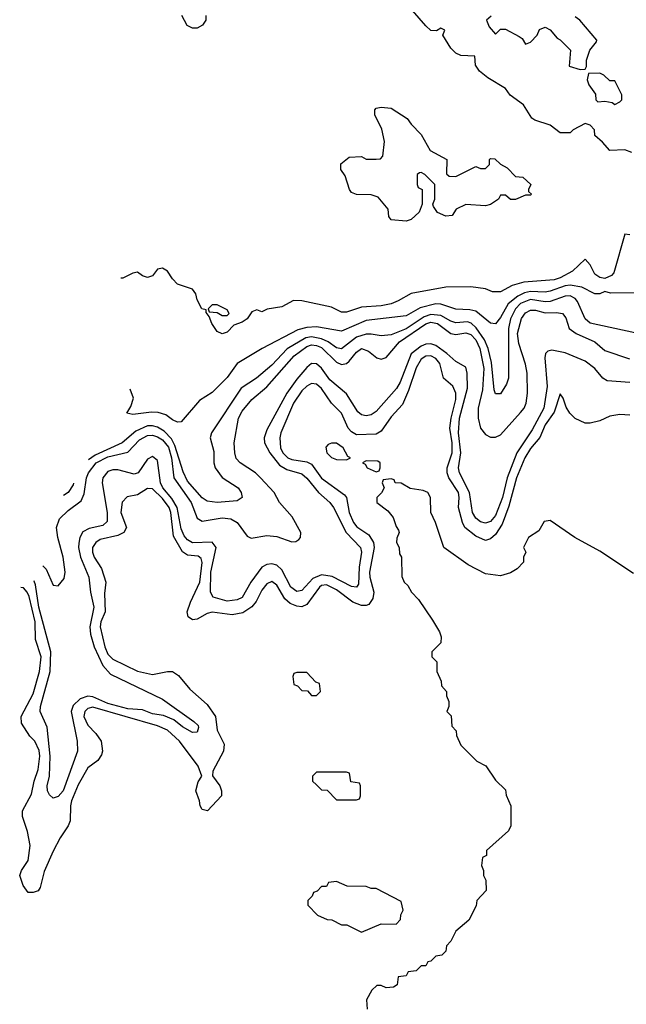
# Model space of a CAD drawing. Header units: inches. Extents: x 2348352 to 2479776, y 460422 to 613655.
# Tile 572 of 590: x 2436875 to 2439316, y 601552 to 605512. Entities that reach past the tile are written whole.
import ezdxf

# ---------------------------------------------------------------- set-up
doc = ezdxf.new("R2010")
doc.units = ezdxf.units.IN
doc.header["$MEASUREMENT"] = 0
doc.layers.add('C4630', color=7, linetype='Continuous')

msp = doc.modelspace()

# ---------------------------------------------------------------- linework, layer by layer
at = {"layer": 'C4630', "color": 4}
for points, elevation in [([(2437624.7, 605530), (2437624.7, 605510), (2437611.3, 605490), (2437590, 605478), (2437570, 605478), (2437548.9, 605488.9), (2437528, 605530)], 36), ([(2439338, 604978), (2439310, 604988.7), (2439250, 604986), (2439220.4, 605020.4), (2439190, 605046), (2439188, 605070), (2439170, 605088), (2439150, 605095.3), (2439102, 605070), (2439090, 605058), (2439050, 605058), (2439010, 605088), (2438948.4, 605108.4), (2438936.4, 605116.4), (2438902, 605170), (2438849.3, 605209.3), (2438830, 605235.3), (2438759, 605279), (2438725.6, 605305.6), (2438708.7, 605330), (2438706, 605366), (2438650, 605368.7), (2438630, 605378), (2438610, 605398), (2438578, 605450), (2438586, 605470), (2438570, 605478), (2438552, 605468), (2438530, 605468.7), (2438510, 605488), (2438455.3, 605550)], 36), ([(2438772.7, 605527.3), (2438754, 605510), (2438763.6, 605483.6), (2438790, 605454), (2438810, 605474), (2438830, 605474), (2438885.4, 605445.4), (2438896.9, 605436.9), (2438910, 605414), (2438930, 605422), (2438958, 605450), (2438967.3, 605472.7), (2438990, 605482), (2439010, 605472), (2439038, 605438), (2439050, 605431.3), (2439091.3, 605390), (2439086, 605326), (2439130, 605312), (2439150, 605314), (2439155.3, 605324.7), (2439155.3, 605350), (2439168.7, 605390), (2439196.4, 605423.6), (2439198, 605430), (2439128.7, 605510), (2439110, 605524)], 36), ([(2439330, 604646.6), (2439310, 604649.2), (2439265.8, 604494.2), (2439257, 604483), (2439230, 604472), (2439210, 604475.9), (2439189.1, 604489.1), (2439170, 604526.6), (2439150, 604549.3), (2439099.7, 604500.3), (2439050, 604473.5), (2439026, 604466), (2438903.1, 604456.9), (2438856.5, 604443.5), (2438810, 604418.4), (2438778, 604418), (2438750, 604429.5), (2438690, 604438.4), (2438590, 604437), (2438450, 604411.5), (2438398.7, 604381.3), (2438370.2, 604369.8), (2438330, 604361.7), (2438250, 604355.6), (2438190, 604336), (2438170, 604336), (2438130, 604356), (2438010, 604381.2), (2437976.9, 604383.1), (2437930, 604358), (2437871.3, 604348.7), (2437850, 604338), (2437830, 604346), (2437810, 604338), (2437790, 604308.7), (2437770, 604295.3), (2437736.9, 604283.1), (2437710, 604255.3), (2437690, 604249), (2437670, 604258), (2437648.7, 604290), (2437638, 604318), (2437626, 604334), (2437626, 604346), (2437608, 604350), (2437590, 604386), (2437584, 604410), (2437570, 604428.7), (2437510, 604449.2), (2437489.6, 604469.6), (2437470, 604501.2), (2437450, 604512.7), (2437430, 604509), (2437410, 604482), (2437390, 604475.3), (2437370, 604482), (2437350, 604497.2), (2437330, 604493.2), (2437290, 604473.2), (2437282.8, 604472.6)], 44), ([(2439353.6, 604413.6), (2439252.9, 604412.9), (2439230, 604419), (2439210, 604409.2), (2439190, 604409.2), (2439136.6, 604436.6), (2439090, 604445), (2439070, 604442.5), (2439010, 604419.8), (2438990, 604415.8), (2438930, 604419), (2438906.3, 604413.7), (2438879.2, 604400.8), (2438840.9, 604370), (2438810, 604314.5), (2438790, 604289.3), (2438770, 604292), (2438710, 604340.5), (2438685.9, 604345.9), (2438630, 604348), (2438570, 604368.4), (2438550, 604369.7), (2438487, 604353), (2438430, 604321.3), (2438270, 604302.2), (2438170, 604258.9), (2438070, 604277.4), (2438030, 604274.3), (2437994.5, 604265.5), (2437850.4, 604189.6), (2437750.7, 604130), (2437710, 604073.2), (2437650, 604013.2), (2437599.1, 603980.9), (2437525.4, 603894.6), (2437510, 603894), (2437490, 603902.7), (2437463.3, 603923.3), (2437431.9, 603931.9), (2437405.8, 603934.2), (2437330, 603924), (2437306, 603930), (2437323.1, 603956.9), (2437333.2, 603990), (2437319.2, 604026.8)], 48), ([(2439350, 604253.2), (2439170, 604292.3), (2439150, 604309.2), (2439119.5, 604379.5), (2439110, 604391.3), (2439090, 604401.1), (2439070, 604400.4), (2439010, 604379.3), (2438990, 604377.8), (2438930, 604387.1), (2438890, 604370.7), (2438870.2, 604350), (2438850.2, 604309.8), (2438842.2, 604270), (2438841.6, 604070), (2438834, 604046), (2438810, 604008), (2438790, 604008), (2438784.2, 604024.2), (2438773.6, 604133.6), (2438760.8, 604190), (2438745, 604225), (2438712.5, 604272.5), (2438691.4, 604291.4), (2438676.8, 604296.8), (2438630, 604293.3), (2438610, 604299.2), (2438570, 604322.8), (2438530, 604326), (2438502.4, 604317.6), (2438430, 604268.9), (2438370, 604245.4), (2438330, 604240.7), (2438290, 604248), (2438270, 604246.9), (2438230, 604236.1), (2438170, 604188), (2438150, 604193), (2438116.8, 604216.8), (2438089.2, 604229.2), (2438050, 604236.5), (2438026.9, 604233.1), (2437951.7, 604188.3), (2437890, 604122.4), (2437827.7, 604070), (2437766, 604030), (2437647.3, 603850), (2437642, 603830), (2437655.8, 603775.8), (2437657, 603730), (2437662, 603710), (2437690, 603670.6), (2437754.8, 603630), (2437766.8, 603610), (2437770.8, 603590), (2437750, 603577.2), (2437669.6, 603569.7), (2437630, 603576.2), (2437610, 603589.6), (2437550, 603656), (2437533.4, 603693.4), (2437500.2, 603800.2), (2437486.4, 603826.4), (2437457, 603857), (2437430, 603873.5), (2437410, 603879.2), (2437390, 603878.7), (2437342.6, 603857.4), (2437288, 603810), (2437179, 603761), (2437151.7, 603742.3)], 52), ([(2436968.3, 603316.1), (2436982.1, 603302.1), (2437010, 603238), (2437030, 603234.5), (2437054.8, 603265.2), (2437058.5, 603290), (2437050, 603351), (2437029.1, 603430), (2437023.6, 603470), (2437035.9, 603504.1), (2437070, 603538.3), (2437122.4, 603577.6), (2437134.6, 603605.4), (2437144.2, 603670), (2437151.8, 603690), (2437183.5, 603730), (2437230, 603754.4), (2437310, 603773.3), (2437357.7, 603822.3), (2437390, 603840.3), (2437410, 603841.5), (2437430, 603835), (2437450, 603822.5), (2437473.5, 603793.5), (2437486.4, 603750), (2437495.5, 603670), (2437565.3, 603570), (2437590, 603507.3), (2437610, 603495.1), (2437690, 603508.6), (2437724.9, 603504.9), (2437749.8, 603489.8), (2437790, 603435.3), (2437806.6, 603426.6), (2437870, 603438), (2437910, 603434), (2437970, 603412.7), (2437986.4, 603413.6), (2437998.8, 603421.2), (2438004.7, 603430), (2438006, 603450), (2437972.1, 603512.1), (2437920.7, 603570), (2437898.8, 603610), (2437844, 603670), (2437824, 603690), (2437762.8, 603730), (2437746.7, 603746.7), (2437740.4, 603770), (2437738, 603810), (2437756, 603910), (2437770, 603938.4), (2437810, 603984.5), (2437870, 604035.1), (2437979.8, 604160.2), (2438030, 604198), (2438050, 604204), (2438070, 604202.2), (2438090, 604194), (2438150, 604135.4), (2438170, 604125.1), (2438190, 604129.7), (2438201.3, 604138.7), (2438230, 604174.5), (2438250, 604189.6), (2438279.4, 604179.4), (2438311.7, 604151.7), (2438330, 604146.6), (2438350, 604154), (2438403.3, 604216.7), (2438510, 604289), (2438530, 604295.2), (2438556.9, 604290), (2438610, 604249.7), (2438630, 604245.7), (2438670, 604253.5), (2438690, 604245.7), (2438710, 604225.1), (2438727.1, 604190), (2438743.4, 604110), (2438736.8, 604023.2), (2438719.3, 603950), (2438719.7, 603910), (2438730, 603869), (2438750, 603844), (2438770, 603833.2), (2438790, 603833.2), (2438810, 603842.7), (2438890, 603932), (2438904.4, 603950), (2438912.9, 603970), (2438918.9, 604010), (2438917.3, 604090), (2438910, 604126.8), (2438883.2, 604210), (2438878.2, 604250), (2438894.6, 604310), (2438910, 604333), (2438930, 604343.5), (2438950, 604343.5), (2438990, 604333.7), (2439034.5, 604334.5), (2439059, 604330), (2439072.9, 604312.9), (2439085.6, 604270), (2439114, 604250), (2439190, 604217.2), (2439230, 604181.7), (2439328.6, 604148.6)], 56), ([(2439330, 604052.9), (2439239.4, 604059.4), (2439220.9, 604070), (2439189.3, 604110), (2439150, 604139.5), (2439070, 604172.6), (2439016.8, 604183.2), (2439000.9, 604179.1), (2438990.4, 604169.6), (2438987.6, 604152.4), (2438997.3, 604037.3), (2438984.6, 603950), (2438937.4, 603862.6), (2438875, 603770), (2438837.1, 603670), (2438818, 603590), (2438790, 603518), (2438770, 603494), (2438750, 603487.3), (2438730, 603492), (2438710, 603507), (2438696.9, 603530), (2438685.6, 603610), (2438644.7, 603690), (2438641.5, 603710), (2438649.8, 603770), (2438641.4, 603850), (2438644.5, 603910), (2438677.1, 604030), (2438675.6, 604090), (2438670, 604115.1), (2438630, 604136.9), (2438594, 604170), (2438550, 604201.4), (2438530, 604208.7), (2438510, 604207.6), (2438490, 604199.8), (2438450, 604167.8), (2438405.9, 604054.1), (2438391.7, 604028.3), (2438310, 603936.2), (2438290, 603922.9), (2438270, 603919.6), (2438250, 603922.9), (2438235.2, 603935.2), (2438190, 604007.6), (2438123.4, 604063.4), (2438090, 604111.1), (2438070, 604128.3), (2438050, 604129.7), (2438030, 604113.5), (2437990, 604066.6), (2437950, 604009.6), (2437870, 603862.7), (2437858.9, 603830), (2437860.3, 603810), (2437881.5, 603770), (2437920.9, 603721), (2437950, 603702.8), (2438010, 603685.7), (2438030, 603668.5), (2438077.6, 603610), (2438123.1, 603570), (2438138, 603550), (2438189.2, 603449.2), (2438246.4, 603390), (2438250.3, 603370), (2438240.9, 603310), (2438238.3, 603241.7), (2438230, 603229.4), (2438210, 603231.8), (2438132.9, 603272.9), (2438090, 603279.3), (2438055.1, 603264.9), (2438010, 603216.9), (2437990, 603213), (2437965.7, 603230), (2437930, 603298.9), (2437910, 603318.5), (2437890, 603323.9), (2437870, 603321.5), (2437850, 603309.7), (2437805.3, 603250), (2437770, 603187.6), (2437750, 603178.4), (2437710, 603174), (2437654, 603190), (2437643.6, 603210), (2437644.6, 603290), (2437666.3, 603390), (2437650, 603411.1), (2437570, 603408.5), (2437550, 603419.7), (2437536.6, 603436.6), (2437524.6, 603464.6), (2437508.4, 603550), (2437487, 603587), (2437450.7, 603630), (2437442.2, 603650), (2437430, 603739.3), (2437410, 603755.1), (2437390, 603745.1), (2437352.4, 603690), (2437335.8, 603684.2), (2437270, 603701.4), (2437250, 603701.8), (2437230, 603695.3), (2437210.3, 603670), (2437207.5, 603650), (2437227.9, 603530), (2437226.7, 603493.3), (2437210, 603477.7), (2437154.4, 603465.6), (2437130, 603451.8), (2437117.4, 603430), (2437113.4, 603406.6), (2437112.3, 603390), (2437120.2, 603350), (2437154, 603270), (2437159.6, 603210), (2437173.6, 603150), (2437158.2, 603070), (2437160.9, 603040.9), (2437174.9, 602990), (2437210, 602914.4), (2437240.4, 602880.4), (2437450, 602778.7), (2437576.3, 602690), (2437593.6, 602673.6), (2437595.1, 602664.9), (2437590, 602646.6), (2437570, 602645.6), (2437530, 602668), (2437495.6, 602695.6), (2437453.5, 602713.5), (2437410, 602720.4), (2437370, 602736), (2437310, 602740.3), (2437230, 602762), (2437170, 602788.9), (2437150, 602791.8), (2437119.1, 602780.9), (2437090, 602753.6), (2437082.4, 602730), (2437106, 602610), (2437107.7, 602570), (2437050.3, 602410), (2437030, 602387.3), (2437010, 602380.9), (2436994.9, 602394.9), (2436986.6, 602410), (2436986.3, 602430), (2436995.1, 602470), (2436997.7, 602550), (2436986.3, 602666.3), (2436957.4, 602730), (2436959.1, 602750), (2436998.2, 602890), (2437000.8, 602970), (2436952.7, 603150), (2436938.7, 603238.7), (2436933.3, 603253.3), (2436932.1, 603254.2)], 64), ([(2439330, 603922), (2439290, 603924), (2439250, 603917.2), (2439210, 603899), (2439170.9, 603889.1), (2439150, 603889), (2439110, 603908.7), (2439088.7, 603930), (2439073.6, 603953.6), (2439062, 603990), (2439050, 604008), (2439026, 603934), (2438990, 603882.7), (2438968.3, 603831.7), (2438930, 603787.3), (2438907.9, 603750), (2438874.3, 603670), (2438843.9, 603556.1), (2438816.5, 603483.5), (2438790, 603442), (2438770, 603424.4), (2438750, 603417.7), (2438710, 603435.4), (2438666.9, 603470), (2438657.2, 603490), (2438641.1, 603550), (2438644, 603590), (2438640.4, 603610), (2438602.6, 603670), (2438595.1, 603690), (2438594.7, 603710), (2438615.5, 603770), (2438615, 603810), (2438606, 603870), (2438610.7, 603910), (2438630, 603984.7), (2438629.7, 604009.7), (2438618, 604038), (2438580.9, 604070), (2438565.6, 604130), (2438550, 604149.5), (2438530, 604160.5), (2438510, 604158.9), (2438490, 604147.3), (2438470, 604112.7), (2438439.7, 604020.3), (2438415.4, 603964.6), (2438370, 603915.1), (2438330, 603857), (2438310, 603845.6), (2438230, 603843), (2438210, 603854), (2438196.9, 603870), (2438170, 603929.3), (2438129.7, 603969.7), (2438090, 604029.4), (2438070, 604046.6), (2438050, 604049.4), (2438030, 604038.4), (2438010, 604019.5), (2437976.5, 603970), (2437925.7, 603850), (2437922, 603830), (2437924.6, 603790), (2437934.4, 603770), (2437954, 603750), (2437970, 603743.6), (2438030, 603734.3), (2438050, 603724.9), (2438090, 603668.5), (2438181.7, 603601.7), (2438190.3, 603590.3), (2438201.5, 603530), (2438218, 603490), (2438232.4, 603472.4), (2438279.7, 603439.7), (2438298.3, 603410), (2438302, 603390), (2438283.2, 603290), (2438284.2, 603270), (2438300.3, 603210), (2438296.3, 603183.7), (2438279.6, 603160.4), (2438270, 603155.6), (2438250, 603155.8), (2438216.2, 603170), (2438150, 603219.2), (2438110, 603239.2), (2438090, 603236.4), (2438081.3, 603230), (2438030, 603160.7), (2438010, 603151.3), (2437990, 603152.8), (2437963.5, 603163.5), (2437942.4, 603182.4), (2437910, 603238), (2437890, 603252.7), (2437870, 603243.7), (2437850, 603218), (2437827.3, 603172.7), (2437809.3, 603150.7), (2437773.3, 603126.7), (2437730, 603119.1), (2437650, 603129.7), (2437630, 603124.2), (2437590, 603101.6), (2437570, 603098.4), (2437552.7, 603110), (2437549.6, 603130), (2437562.4, 603170), (2437600.4, 603250), (2437609.6, 603329.6), (2437605.4, 603345.4), (2437593.9, 603353.9), (2437550, 603358.7), (2437530, 603372), (2437494.4, 603434.4), (2437483.8, 603530), (2437477.1, 603550), (2437450, 603587.1), (2437410, 603625.6), (2437390, 603627.3), (2437350, 603600.9), (2437307.1, 603592.9), (2437288.3, 603571.7), (2437282.4, 603530), (2437304.9, 603470), (2437294.8, 603450), (2437270, 603438), (2437198.9, 603421.1), (2437182, 603410), (2437168.4, 603390), (2437168.4, 603370), (2437174.9, 603350), (2437204.4, 603304.4), (2437221.3, 603250), (2437216.1, 603203.9), (2437218.9, 603130), (2437202, 603090), (2437199.6, 603070), (2437217.6, 602990), (2437230, 602960.4), (2437250, 602940.3), (2437350, 602892.4), (2437410, 602878), (2437470, 602890.5), (2437490.4, 602890.4), (2437513.8, 602873.8), (2437559.9, 602819.9), (2437630, 602758), (2437662.8, 602710), (2437670, 602654), (2437698, 602598), (2437695.5, 602570), (2437653, 602490), (2437650.7, 602470.7), (2437680.7, 602430), (2437687.3, 602410), (2437686.8, 602390), (2437630.6, 602329.4), (2437610, 602335.3), (2437601.2, 602350), (2437599, 602370), (2437584, 602410), (2437593.6, 602446.4), (2437608.7, 602470), (2437593.2, 602510), (2437518.4, 602610), (2437470, 602654.3), (2437430, 602672.2), (2437170, 602747.3), (2437150, 602742), (2437138, 602730), (2437133, 602710), (2437150, 602674.8), (2437181.6, 602641.6), (2437203, 602610), (2437208.2, 602570), (2437204.7, 602555.3), (2437190, 602532.7), (2437150, 602503.7), (2437110, 602435.1), (2437084.2, 602370), (2437079.5, 602350), (2437078.8, 602290), (2437070.6, 602269.4), (2437038, 602222), (2437010, 602168), (2436974.4, 602085.6), (2436958, 602022), (2436950, 602008.7), (2436930, 602002), (2436910, 602002), (2436889, 602030), (2436875.3, 602070), (2436882, 602090), (2436909.1, 602130.9), (2436917.2, 602190), (2436906.3, 602246.3), (2436887.2, 602307.2), (2436886, 602330), (2436922.6, 602397.4), (2436933.5, 602450), (2436950, 602496), (2436956.1, 602550), (2436953.3, 602573.3), (2436935.6, 602610), (2436916, 602630), (2436882.7, 602682.7), (2436880.9, 602710), (2436930, 602800.7), (2436955.6, 602890), (2436962.2, 602950), (2436939.1, 603019.1), (2436937.1, 603090), (2436912.8, 603192.8), (2436906, 603210), (2436890, 603227.6), (2436880.3, 603227.8)], 68), ([(2439344.7, 603284.7), (2439210, 603374), (2439109.3, 603429.3), (2439010, 603498), (2438985.4, 603494.6), (2438963.6, 603456.4), (2438922, 603430), (2438902, 603390), (2438911.3, 603370), (2438902, 603350), (2438902, 603330), (2438876.9, 603303.1), (2438850, 603288), (2438810, 603275.3), (2438750, 603284), (2438680.2, 603320.2), (2438582, 603390), (2438548.7, 603490), (2438529, 603530), (2438528.7, 603590), (2438518, 603610), (2438499.3, 603619.3), (2438446.3, 603626.3), (2438410, 603648), (2438386, 603650), (2438382, 603662), (2438370, 603666), (2438338, 603662), (2438334, 603650), (2438342, 603630), (2438330.9, 603609.1), (2438312, 603590), (2438312, 603570), (2438356.8, 603536.8), (2438378, 603510), (2438390, 603474), (2438399.6, 603459.6), (2438402, 603450), (2438392.7, 603427.3), (2438392, 603410), (2438402, 603390), (2438403.6, 603363.6), (2438412, 603350), (2438412.7, 603272.7), (2438422, 603250), (2438436.9, 603236.9), (2438452, 603210), (2438479.8, 603179.8), (2438536.8, 603096.8), (2438564.7, 603050), (2438571.3, 603030), (2438570, 603006), (2438534, 602970), (2438534, 602950), (2438554, 602930), (2438554, 602890), (2438571.6, 602851.6), (2438572.7, 602832.7), (2438592, 602810), (2438592.7, 602792.7), (2438602, 602770), (2438602, 602750), (2438594, 602730), (2438611.6, 602711.6), (2438614, 602670), (2438631.6, 602651.6), (2438632.7, 602632.7), (2438650, 602594), (2438714, 602530), (2438751.1, 602511.1), (2438790, 602454), (2438830, 602414), (2438832.7, 602392.7), (2438852, 602350), (2438852, 602270), (2438842, 602250), (2438754, 602170), (2438754, 602150), (2438738, 602142), (2438734, 602110), (2438742, 602090), (2438742, 602070), (2438751.1, 602051.1), (2438752, 602010), (2438714, 601970), (2438711.6, 601948.4), (2438682, 601890), (2438630, 601846), (2438610, 601806), (2438592.7, 601787.3), (2438590, 601766), (2438574, 601750), (2438550, 601746), (2438530, 601726), (2438518, 601722), (2438510, 601706), (2438490, 601706), (2438470, 601686), (2438438, 601682), (2438430, 601666), (2438398, 601662), (2438394, 601630), (2438379.6, 601620.4), (2438350, 601618), (2438330, 601628), (2438312.7, 601627.3), (2438291.6, 601608.4), (2438271.3, 601570), (2438272.7, 601532.7)], 72), ([(2437091.4, 603648.6), (2437090, 603642), (2437070.5, 603610), (2437051.8, 603598.9)], 52)]:
    msp.add_lwpolyline(points, dxfattribs=dict(at, elevation=elevation))
for points, elevation in [([(2439210, 605298), (2439163.6, 605296.4), (2439158, 605270), (2439164.7, 605250), (2439192.7, 605212.7), (2439194, 605190), (2439202, 605182), (2439230, 605184.7), (2439258.8, 605178.8), (2439270, 605172), (2439290, 605182), (2439298, 605190), (2439298, 605210), (2439270, 605266), (2439250, 605266), (2439226, 605290)], 36), ([(2438630, 604882), (2438710, 604922), (2438730, 604914), (2438750, 604914), (2438766, 604930), (2438766, 604950), (2438770, 604954), (2438787.3, 604952.7), (2438810, 604932), (2438836.9, 604916.9), (2438870, 604882), (2438899.6, 604879.6), (2438932, 604850), (2438922, 604830), (2438922, 604822), (2438934, 604810), (2438930, 604806), (2438910, 604806), (2438870, 604788.7), (2438850, 604788.7), (2438830, 604806), (2438810, 604806), (2438802, 604790), (2438770, 604769), (2438750, 604764), (2438670, 604768.7), (2438632, 604750), (2438615.3, 604724.7), (2438590, 604722), (2438556.4, 604736.4), (2438540.4, 604760.4), (2438538, 604770), (2438546, 604790), (2438546, 604850), (2438506, 604890), (2438490, 604898), (2438483.6, 604896.4), (2438474, 604890), (2438474, 604850), (2438478, 604838), (2438494, 604830), (2438494, 604770), (2438482, 604738), (2438450, 604708.7), (2438430, 604702), (2438370, 604708), (2438360.4, 604720.4), (2438358, 604750), (2438318, 604798), (2438290, 604808), (2438230, 604808.7), (2438210, 604818), (2438202, 604830), (2438184.7, 604884.7), (2438168, 604910), (2438167.3, 604932.7), (2438200.4, 604959.6), (2438250, 604962), (2438270, 604952), (2438310, 604952), (2438327.3, 604952.7), (2438336.4, 604963.6), (2438343.1, 605023.1), (2438332.5, 605072.5), (2438304, 605130), (2438304, 605150), (2438310, 605156), (2438330, 605161), (2438370, 605156), (2438434.4, 605114.4), (2438450, 605092), (2438490.9, 605050.9), (2438526.8, 604986.8), (2438594, 604950), (2438592.7, 604892.7), (2438603.6, 604883.6)], 36), ([(2437670, 604366), (2437650, 604366), (2437634, 604350), (2437638, 604338), (2437670, 604334), (2437690, 604322), (2437710, 604322), (2437718, 604330), (2437710, 604346)], 44), ([(2438150, 603809), (2438130, 603809), (2438116, 603804), (2438106.4, 603793.6), (2438111, 603770), (2438130, 603751), (2438150, 603742.8), (2438190, 603742), (2438206, 603750), (2438195.3, 603755.3), (2438177.2, 603790)], 72), ([(2438270, 603738), (2438254, 603730), (2438264.7, 603724.7), (2438274, 603710), (2438310, 603694), (2438322, 603698), (2438326, 603710), (2438326, 603730), (2438316.4, 603736.4)], 72), ([(2438030, 602886), (2437990, 602886), (2437978, 602882), (2437974, 602870), (2437978, 602838), (2437992.7, 602832.7), (2438010, 602814), (2438032.7, 602812.7), (2438050, 602794), (2438070, 602794), (2438086, 602810), (2438082, 602842), (2438067.3, 602847.3)], 72), ([(2438190, 602486), (2438070, 602486), (2438054, 602470), (2438054, 602450), (2438070, 602434), (2438090, 602414), (2438112.7, 602412.7), (2438150, 602374), (2438230, 602374), (2438242, 602378), (2438246, 602390), (2438246, 602430), (2438242, 602442), (2438207.3, 602447.3), (2438202, 602482)], 72), ([(2438150, 602046), (2438118, 602042), (2438110, 602026), (2438090, 602026), (2438072.7, 602007.3), (2438058, 602002), (2438052.7, 601987.3), (2438034, 601970), (2438034, 601950), (2438074, 601910), (2438112.7, 601892.7), (2438131.6, 601891.6), (2438170, 601872), (2438191.6, 601871.6), (2438250, 601842), (2438330, 601876), (2438390, 601874), (2438407.3, 601892.7), (2438408.4, 601911.6), (2438418, 601930), (2438410, 601966), (2438310, 602018), (2438290, 602018), (2438270, 602026), (2438192.7, 602027.3)], 72)]:
    msp.add_lwpolyline(points, close=True, dxfattribs=dict(at, elevation=elevation))

doc.saveas('drawing.dxf')
